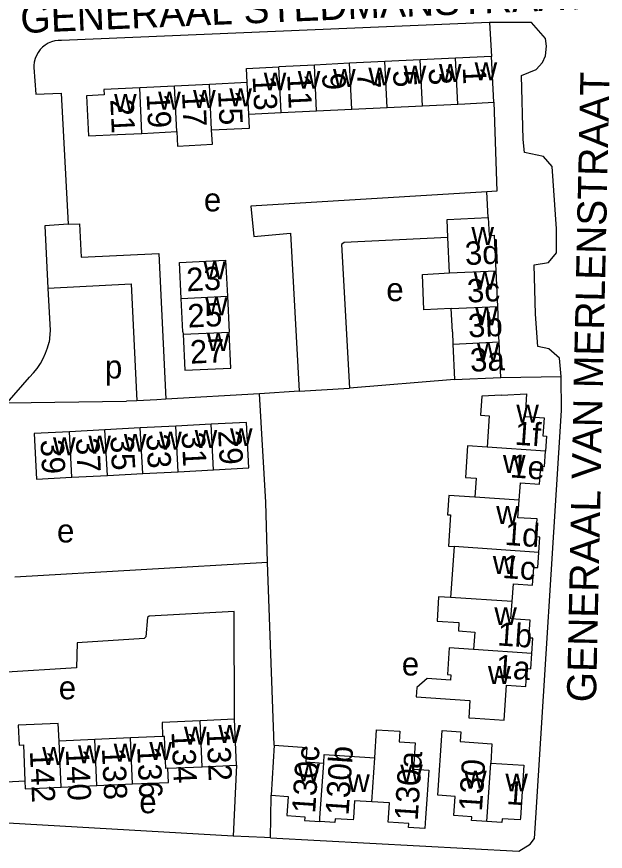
# Model space of a CAD drawing. Extents: x 159294 to 161936, y 384538 to 386517.
# Drawn here: x 161310.9 to 161411.8, y 386160.9 to 386304 of the extents above; entities that cross this region are included whole.
import ezdxf

# ---------------------------------------------------------------- set-up
doc = ezdxf.new("R2010")
doc.units = 0
for name, color, linetype in [('BLT_Basislijn', 7, 'Continuous'), ('BLT_Bebouwing', 7, 'Continuous'), ('BLT_Centroide', 7, 'Continuous'), ('BLT_Huisnummer', 7, 'Continuous'), ('BLT_Huisnummer_ tussenligend', 7, 'Continuous'), ('BLT_Onderverdeling_panden', 7, 'Continuous'), ('BLT_Straatnaam', 7, 'Continuous')]:
    doc.layers.add(name, color=color, linetype=linetype)

msp = doc.modelspace()

# ---------------------------------------------------------------- linework, layer by layer
at = {"layer": 'BLT_Basislijn'}
for p, q in [((161391.95, 386303.03), (161318.57, 386299.93)), ((161391.95, 386303.03), (161392.3, 386297.22)), ((161391.72, 386269.59), (161391.5, 386274.01)), ((161357.79, 386266.9), (161359.32, 386239.8)), ((161393.86, 386242.16), (161404.2, 386242.34)), ((161385.96, 386241.8), (161367.93, 386240.32)), ((161352.5, 386239.36), (161336.46, 386238.44)), ((161359.32, 386239.8), (161352.5, 386239.36)), ((161359.32, 386239.8), (161367.93, 386240.32)), ((161309.21, 386237.84), (161329.68, 386238.08)), ((161331.46, 386238.17), (161329.68, 386238.08)), ((161334.89, 386238.35), (161331.46, 386238.17)), ((161336.46, 386238.44), (161334.89, 386238.35)), ((161353.89, 386210.43), (161310.53, 386207.89)), ((161355.03, 386179.11), (161353.89, 386210.43)), ((161348.58, 386175.66), (161348, 386163.5)), ((161309.12, 386172.79), (161312.28, 386172.98)), ((161348, 386163.5), (161309.32, 386165.71))]:
    msp.add_line(p, q, dxfattribs=at)
for points in [[(161404.2, 386242.34), (161403.93, 386245.46), (161402.12, 386247.08), (161400.24, 386247.49), (161399.81, 386253.01), (161399.57, 386261.46), (161402.08, 386261.87), (161403.4, 386263.55), (161403.45, 386267.65), (161402.66, 386278.34), (161401.17, 386280.07), (161397.92, 386280.76), (161397.72, 386282.95), (161397.43, 386293.93), (161399.95, 386294.96), (161401.01, 386296.17), (161401.52, 386297.3), (161401.74, 386298.97), (161401.54, 386300.31), (161399.15, 386303.02), (161391.95, 386303.03)], [(161318.57, 386299.93), (161317.98, 386299.94), (161317.39, 386299.87), (161316.82, 386299.71), (161316.27, 386299.49), (161315.75, 386299.18), (161315.29, 386298.82), (161314.87, 386298.39), (161314.52, 386297.92), (161314.23, 386297.4), (161314.02, 386296.84), (161313.88, 386296.26), (161313.82, 386295.67), (161313.82, 386295.33)], [(161313.82, 386295.33), (161314.13, 386290.73), (161318.49, 386290.91), (161319.67, 386268.44)], [(161392.68, 386289.36), (161393.21, 386274.12), (161391.5, 386274.01)], [(161391.5, 386274.01), (161351.03, 386271.57), (161351.54, 386266.33), (161357.79, 386266.9)], [(161319.67, 386268.44), (161315.66, 386268.17), (161316.21, 386257.46)], [(161319.67, 386268.44), (161321.63, 386268.54), (161321.93, 386262.77), (161335.25, 386263.45), (161336.46, 386238.44)], [(161384.82, 386266.19), (161366.99, 386265.34), (161366.57, 386264.96), (161367.93, 386240.32)], [(161316.21, 386257.46), (161330.5, 386258.2), (161331.46, 386238.17)], [(161316.21, 386257.46), (161316.58, 386250.22), (161316.43, 386248.23)], [(161309.21, 386237.84), (161313.06, 386242.22), (161313.74, 386242.95), (161314.36, 386243.73), (161314.92, 386244.55), (161315.4, 386245.42), (161315.82, 386246.33), (161316.16, 386247.26), (161316.43, 386248.23)], [(161399.63, 386163.11), (161399.86, 386166.67), (161404.27, 386236.51), (161404.2, 386242.34)], [(161353.89, 386210.43), (161353.59, 386220.76), (161352.5, 386239.36)], [(161348.23, 386183.55), (161348.17, 386202.03), (161333.55, 386201.22), (161333.29, 386201), (161332.98, 386197.7), (161332.73, 386197.41), (161321.22, 386196.65), (161321.13, 386192.35), (161308.24, 386191.58)], [(161354.4, 386163.22), (161354.45, 386166.67), (161354.51, 386170.52)], [(161354.4, 386163.22), (161353.38, 386163.28), (161348, 386163.5)], [(161354.4, 386163.22), (161396.99, 386160.9), (161398.93, 386162.1), (161399.63, 386163.11)]]:
    msp.add_lwpolyline(points, dxfattribs=at)
at = {"layer": 'BLT_Bebouwing'}
for p, q in [((161380.05, 386296.63), (161374, 386296.33)), ((161386.11, 386296.92), (161380.05, 386296.63)), ((161392.3, 386297.22), (161386.11, 386296.92)), ((161392.68, 386289.36), (161392.3, 386297.22)), ((161361.9, 386295.75), (161355.84, 386295.45)), ((161367.95, 386296.04), (161361.9, 386295.75)), ((161374, 386296.33), (161367.95, 386296.04)), ((161343.91, 386292.42), (161337.92, 386292.13)), ((161350.38, 386292.73), (161343.91, 386292.42)), ((161337.92, 386292.13), (161331.96, 386291.84)), ((161362.27, 386287.88), (161368.33, 386288.18)), ((161368.33, 386288.18), (161374.38, 386288.47)), ((161374.38, 386288.47), (161380.43, 386288.76)), ((161380.43, 386288.76), (161386.48, 386289.06)), ((161350.64, 386287.32), (161356.22, 386287.59)), ((161356.22, 386287.59), (161362.27, 386287.88)), ((161332.34, 386284.03), (161338.3, 386284.32)), ((161385.1, 386260.09), (161384.82, 386266.19)), ((161393, 386260.46), (161393.29, 386254.36)), ((161339.36, 386250), (161339.08, 386255.73)), ((161346.99, 386256.11), (161347.29, 386249.95)), ((161385.58, 386250), (161385.39, 386253.99)), ((161393.29, 386254.36), (161393.49, 386250)), ((161339.36, 386250), (161339.38, 386249.57)), ((161385.58, 386250), (161385.67, 386247.9)), ((161393.57, 386248.26), (161393.49, 386250)), ((161385.67, 386247.9), (161385.96, 386241.8)), ((161393.86, 386242.16), (161393.57, 386248.26)), ((161385.96, 386241.8), (161393.86, 386242.16)), ((161338.13, 386233.83), (161332.06, 386233.51)), ((161344.2, 386234.15), (161338.13, 386233.83)), ((161325.99, 386233.18), (161319.92, 386232.86)), ((161332.06, 386233.51), (161325.99, 386233.18)), ((161320.34, 386225.04), (161326.41, 386225.36)), ((161326.41, 386225.36), (161332.48, 386225.68)), ((161332.48, 386225.68), (161338.55, 386226.01)), ((161338.55, 386226.01), (161344.62, 386226.33)), ((161348.23, 386183.55), (161342.32, 386183.29)), ((161348.58, 386175.66), (161348.23, 386183.55)), ((161335.89, 386180.61), (161330.39, 386180.36)), ((161336.18, 386180.62), (161335.89, 386180.61)), ((161330.39, 386180.36), (161324.25, 386180.09)), ((161355.03, 386179.11), (161354.51, 386170.52)), ((161336.76, 386175.14), (161342.67, 386175.4)), ((161342.67, 386175.4), (161348.58, 386175.66)), ((161318.47, 386171.91), (161324.61, 386172.18)), ((161324.61, 386172.18), (161330.74, 386172.45))]:
    msp.add_line(p, q, dxfattribs=at)
for points in [[(161350.38, 386292.73), (161350.26, 386295.18), (161355.84, 386295.45)], [(161331.96, 386291.84), (161325.82, 386291.54), (161325.86, 386290.64), (161322.83, 386290.49), (161323.16, 386283.58), (161328.16, 386283.83), (161332.34, 386284.03)], [(161386.48, 386289.06), (161387.68, 386289.11), (161392.68, 386289.36)], [(161344.29, 386284.61), (161350.76, 386284.92), (161350.64, 386287.32)], [(161338.3, 386284.32), (161338.41, 386281.86), (161344.41, 386282.15), (161344.29, 386284.61)], [(161384.82, 386266.19), (161384.68, 386269.26), (161391.72, 386269.59)], [(161391.72, 386269.59), (161391.87, 386266.52), (161392.71, 386266.56), (161393, 386260.46)], [(161339.08, 386255.73), (161338.78, 386261.89), (161346.69, 386262.27), (161346.99, 386256.11)], [(161385.39, 386253.99), (161380.7, 386253.77), (161380.42, 386259.81), (161385.1, 386260.09)], [(161339.38, 386249.57), (161339.67, 386243.4), (161347.58, 386243.78), (161347.29, 386249.95)], [(161394.01, 386239.14), (161398.29, 386239.33), (161398.05, 386235.48), (161401.3, 386235.23), (161401.09, 386232.17), (161401.74, 386232.12), (161401.56, 386229.51)], [(161394.01, 386239.14), (161390.62, 386238.98), (161390.4, 386235.68), (161391.9, 386235.58), (161391.54, 386230.21)], [(161344.62, 386226.33), (161350.68, 386226.65), (161350.27, 386234.47), (161344.2, 386234.15)], [(161319.92, 386232.86), (161313.85, 386232.54), (161314.27, 386224.72), (161320.34, 386225.04)], [(161391.54, 386230.21), (161388.18, 386230.44), (161387.82, 386225.03), (161389.67, 386224.91), (161389.45, 386221.64)], [(161397.02, 386221.12), (161397.23, 386224.11), (161400.51, 386223.88), (161400.72, 386226.95), (161401.38, 386226.9), (161401.56, 386229.51)], [(161389.45, 386221.64), (161384.95, 386221.92), (161384.73, 386218.62), (161385.24, 386218.59), (161384.88, 386213.22), (161385.87, 386213.16)], [(161400.38, 386212.17), (161400.56, 386214.78), (161399.9, 386214.83), (161400.11, 386217.9), (161396.81, 386218.12), (161397.02, 386221.12)], [(161385.87, 386213.16), (161385.27, 386204.42)], [(161395.84, 386203.77), (161396.05, 386206.77), (161399.33, 386206.53), (161399.54, 386209.6), (161400.2, 386209.56), (161400.38, 386212.17)], [(161385.27, 386204.42), (161383.22, 386204.56), (161382.94, 386200.37), (161386.7, 386200.12), (161386.6, 386198.69), (161389.42, 386198.5), (161389.21, 386195.5)], [(161399.19, 386194.82), (161399.37, 386197.43), (161398.71, 386197.47), (161398.92, 386200.55), (161395.62, 386200.78), (161395.84, 386203.77)], [(161389.21, 386195.5), (161385.01, 386195.78), (161384.71, 386191.23), (161385.3, 386191.18), (161385.23, 386190.26), (161381.25, 386190.53), (161379.46, 386188.97), (161379.36, 386187.4), (161388.59, 386186.78), (161388.38, 386183.79), (161389.47, 386183.71), (161394.46, 386183.38), (161394.87, 386189.38), (161398.15, 386189.16), (161398.36, 386192.26), (161399.02, 386192.21), (161399.19, 386194.82)], [(161318.13, 386179.82), (161317.99, 386182.82), (161311.11, 386182.51), (161311.26, 386179.11), (161312.01, 386179.15), (161312.28, 386172.98)], [(161342.32, 386183.29), (161335.79, 386183), (161335.89, 386180.61)], [(161372.27, 386176.95), (161372.58, 386181.75), (161376.56, 386181.49), (161376.44, 386179.67), (161379.21, 386179.49), (161378.91, 386174.99), (161381.51, 386174.81), (161381.17, 386169.8), (161380.96, 386166.67), (161380.83, 386164.81), (161378.03, 386165), (161378.08, 386165.65), (161374.56, 386165.89), (161374.61, 386166.67), (161374.78, 386169.19), (161371.78, 386169.39)], [(161391.46, 386166.01), (161388.86, 386166.18), (161388.89, 386166.67), (161388.9, 386166.84), (161385.83, 386167.05), (161386.05, 386170.33), (161383.06, 386170.53), (161383.81, 386181.6), (161387.05, 386181.38), (161386.93, 386179.71), (161392.36, 386179.35), (161392.14, 386176.03)], [(161324.25, 386180.09), (161318.13, 386179.82)], [(161355.03, 386179.11), (161360.62, 386178.73), (161360.45, 386176.24), (161363.51, 386176.03)], [(161363.51, 386176.03), (161363.61, 386177.53), (161372.27, 386176.95)], [(161330.74, 386172.45), (161336.87, 386172.73), (161336.76, 386175.14)], [(161392.14, 386176.03), (161397.83, 386175.65), (161397.23, 386166.67), (161397.2, 386166.28), (161394.11, 386166.49), (161394.07, 386165.83), (161391.46, 386166.01)], [(161312.28, 386172.98), (161312.34, 386171.64), (161318.47, 386171.91)], [(161354.51, 386170.52), (161357.43, 386170.33), (161357.21, 386167.05), (161360.27, 386166.84), (161360.26, 386166.67), (161360.22, 386166.19), (161362.82, 386166.01)], [(161371.78, 386169.39), (161368.78, 386169.58), (161368.59, 386166.67), (161368.56, 386166.28), (161365.47, 386166.49), (161365.43, 386165.83), (161362.82, 386166.01)]]:
    msp.add_lwpolyline(points, dxfattribs=at)
at = {"layer": 'BLT_Onderverdeling_panden'}
for p, q in [((161380.43, 386288.76), (161380.05, 386296.63)), ((161386.48, 386289.06), (161386.11, 386296.92)), ((161356.22, 386287.59), (161355.84, 386295.45)), ((161362.27, 386287.88), (161361.9, 386295.75)), ((161368.33, 386288.18), (161367.95, 386296.04)), ((161374.38, 386288.47), (161374, 386296.33)), ((161344.29, 386284.61), (161343.91, 386292.42)), ((161350.64, 386287.32), (161350.38, 386292.73)), ((161332.34, 386284.03), (161331.96, 386291.84)), ((161338.3, 386284.32), (161337.92, 386292.13)), ((161385.1, 386260.09), (161393, 386260.46)), ((161339.08, 386255.73), (161346.99, 386256.11)), ((161385.39, 386253.99), (161393.29, 386254.36)), ((161339.38, 386249.57), (161347.29, 386249.95)), ((161385.67, 386247.9), (161393.57, 386248.26)), ((161338.55, 386226.01), (161338.13, 386233.83)), ((161344.62, 386226.33), (161344.2, 386234.15)), ((161320.34, 386225.04), (161319.92, 386232.86)), ((161326.41, 386225.36), (161325.99, 386233.18)), ((161332.48, 386225.68), (161332.06, 386233.51)), ((161401.56, 386229.51), (161391.54, 386230.21)), ((161397.02, 386221.12), (161389.45, 386221.64)), ((161400.38, 386212.17), (161385.87, 386213.16)), ((161395.84, 386203.77), (161385.27, 386204.42)), ((161399.19, 386194.82), (161389.21, 386195.5)), ((161342.67, 386175.4), (161342.32, 386183.29)), ((161318.47, 386171.91), (161318.13, 386179.82)), ((161324.61, 386172.18), (161324.25, 386180.09)), ((161330.74, 386172.45), (161330.39, 386180.36)), ((161371.78, 386169.39), (161372.27, 386176.95)), ((161362.87, 386166.67), (161363.51, 386176.03)), ((161391.46, 386166.01), (161392.14, 386176.03)), ((161362.82, 386166.01), (161362.87, 386166.67))]:
    msp.add_line(p, q, dxfattribs=at)
msp.add_lwpolyline([(161336.76, 386175.14), (161336.43, 386175.12), (161336.18, 386180.62)], dxfattribs=at)

# ---------------------------------------------------------------- texts
at = {"layer": 'BLT_Centroide'}
for s, p in [('w', (161371.16, 386292.25)), ('w', (161377.22, 386292.55)), ('w', (161383.27, 386292.84)), ('w', (161389.39, 386293.14)), ('w', (161353.23, 386291.38)), ('w', (161359.06, 386291.67)), ('w', (161365.11, 386291.97)), ('w', (161335.12, 386288.08)), ('w', (161341.11, 386288.38)), ('w', (161347.33, 386288.67)), ('w', (161327.56, 386287.72)), ('e', (161342.96, 386270.65)), ('w', (161388.84, 386264.88)), ('w', (161342.88, 386259)), ('w', (161389.2, 386257.22)), ('e', (161374.24, 386255.26)), ('w', (161343.18, 386252.84)), ('w', (161389.48, 386251.12)), ('w', (161343.48, 386246.69)), ('w', (161389.77, 386245.03)), ('p', (161325.99, 386241.99)), ('w', (161396.54, 386234.44)), ('w', (161323.16, 386229.11)), ('w', (161329.23, 386229.42)), ('w', (161335.3, 386229.77)), ('w', (161341.38, 386230.08)), ('w', (161347.44, 386230.39)), ('w', (161317.09, 386228.8)), ('w', (161394.25, 386225.78)), ('w', (161393.09, 386217.03)), ('e', (161317.77, 386213.87)), ('w', (161392.51, 386208.47)), ('w', (161392.77, 386199.69)), ('e', (161376.9, 386191.05)), ('w', (161391.68, 386189.59)), ('e', (161318.07, 386186.97)), ('w', (161339.55, 386179.2)), ('w', (161345.45, 386179.48)), ('w', (161327.5, 386176.28)), ('w', (161333.62, 386176.55)), ('w', (161315.23, 386175.72)), ('w', (161321.36, 386176)), ('w', (161359, 386172.89)), ('w', (161376.64, 386172.7)), ('w', (161367.55, 386171.05)), ('w', (161387.59, 386171.64)), ('w', (161394.66, 386171.17)), ('e', (161331.88, 386167.43))]:
    msp.add_text(s, height=4, dxfattribs=at).set_placement(p)
at = {"layer": 'BLT_Huisnummer'}
for s, rotation, p in [('9', 272.781, (161363.22, 386294.32)), ('5', 272.781, (161375.38, 386294.81)), ('1', 272.781, (161387.34, 386295.34)), ('13', 272.781, (161351.31, 386293.8)), ('21', 272.781, (161326.9, 386289.86)), ('17', 272.781, (161339.2, 386291.03)), ('3d', 2.676, (161387.8, 386261.43)), ('23', 2.7656, (161340.04, 386256.93)), ('27', 2.7656, (161340.67, 386244.52)), ('3a', 2.6756, (161388.68, 386243.13)), ('1f', 356.0172, (161396.17, 386230.65)), ('33', 273.0386, (161333.07, 386232.41)), ('29', 273.0386, (161345.39, 386233.04)), ('39', 273.0386, (161314.93, 386231.44)), ('1e', 356.0424, (161395.39, 386225.04)), ('1d', 356.0747, (161394.46, 386213.46)), ('1c', 355.9506, (161394.07, 386207.79)), ('1b', 356.1131, (161393.2, 386196.22)), ('1a', 356.1348, (161392.9, 386190.66)), ('132', 272.5469, (161343.41, 386181.77)), ('136', 272.5469, (161331.52, 386178.82)), ('130c', 86.0954, (161362.03, 386167.33)), ('130b', 86.0954, (161367.76, 386166.98)), ('130a', 86.1289, (161379.61, 386166.06)), ('142', 272.5469, (161313.12, 386178.08)), ('130', 86.1368, (161390.63, 386167.68)), ('1', 356.0147, (161394.76, 386169.02))]:
    msp.add_text(s, height=4, rotation=rotation, dxfattribs=at).set_placement(p)
at = {"layer": 'BLT_Huisnummer_ tussenligend'}
for s, rotation, p in [('11', 272.781, (161357.24, 386294.12)), ('7', 272.781, (161369.21, 386294.53)), ('3', 272.781, (161381.49, 386295.18)), ('15', 272.781, (161345.38, 386291.29)), ('19', 272.781, (161333.13, 386290.77)), ('3c', 2.6756, (161388.16, 386255)), ('25', 2.7656, (161340.24, 386250.71)), ('3b', 2.6756, (161388.34, 386249.02)), ('31', 273.0386, (161339.12, 386232.73)), ('37', 273.0386, (161321, 386231.74)), ('35', 273.0386, (161326.91, 386232.07)), ('134', 272.5469, (161337.4, 386181.39)), ('140', 272.5469, (161319.27, 386178.39)), ('138', 272.5469, (161325.47, 386178.56))]:
    msp.add_text(s, height=4, rotation=rotation, dxfattribs=at).set_placement(p)
at = {"layer": 'BLT_Straatnaam'}
for s, rotation, p in [('GENERAAL STEDMANSTRAAT', 2.4431, (161311.59, 386301.21)), ('GENERAAL VAN MERLENSTRAAT', 88.7636, (161410.2, 386186.42))]:
    msp.add_text(s, height=5, rotation=rotation, dxfattribs=at).set_placement(p)

doc.saveas('drawing.dxf')
